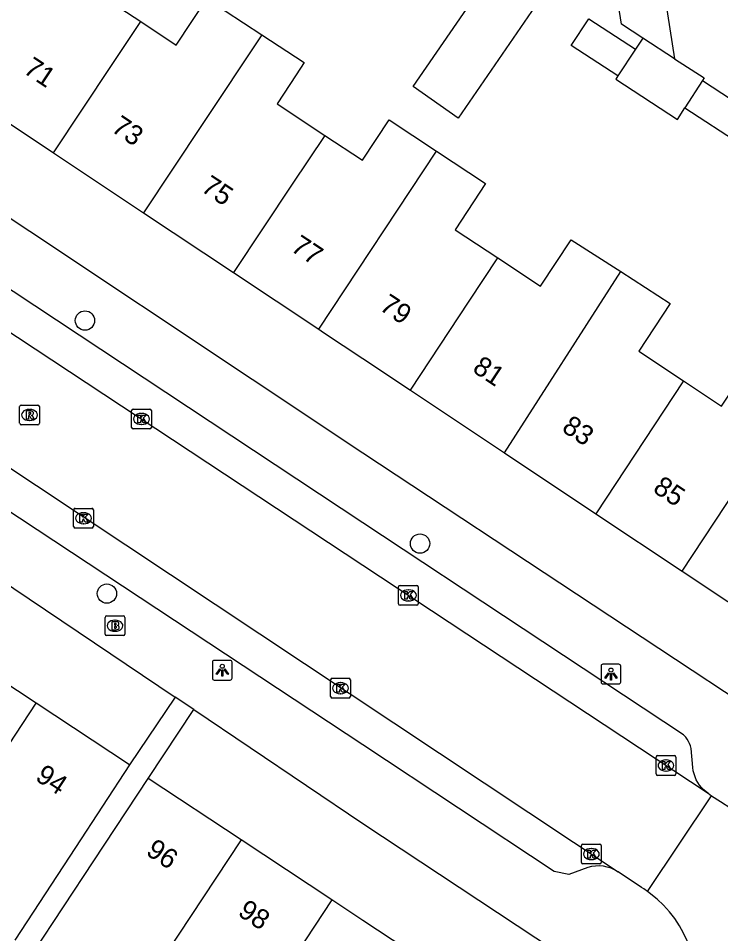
# Model space of a CAD drawing. Extents: x 159280 to 160375, y 384531 to 385872.
# Drawn here: x 159982.55 to 160018.12, y 384870.57 to 384916.91 of the extents above; entities that cross this region are included whole.
import ezdxf

# ---------------------------------------------------------------- set-up
doc = ezdxf.new("R2010")
doc.units = 0
for name, color, linetype in [('IMGEO_Boom', 7, 'Continuous'), ('IMGEO_Brandkraan', 7, 'Continuous'), ('IMGEO_Kolk', 7, 'Continuous'), ('IMGEO_Lichtpunt', 7, 'Continuous'), ('IMGEO_Pand', 7, 'Continuous'), ('IMGEO_Pand_nummerreeks', 7, 'Continuous'), ('IMGEO_Rijbaan_lokaal_open', 7, 'Continuous'), ('IMGEO_Rioolput', 7, 'Continuous'), ('IMGEO_Voetpad_open', 7, 'Continuous')]:
    doc.layers.add(name, color=color, linetype=linetype)

msp = doc.modelspace()

# ---------------------------------------------------------------- linework, layer by layer
at = {"layer": 'IMGEO_Boom'}
for centre in [(159985.924, 384901.609), (160002.895, 384890.32), (159987.035, 384887.789)]:
    msp.add_circle(centre, 0.489, dxfattribs=at)
at = {"layer": 'IMGEO_Brandkraan'}
for p, q in [((159986.944, 384885.734), (159986.944, 384886.586)), ((159987.019, 384886.66), (159987.871, 384886.66)), ((159987.432, 384886.44), (159987.457, 384886.44)), ((159987.945, 384886.586), (159987.945, 384885.734)), ((159987.455, 384885.88), (159987.43, 384885.88)), ((159987.871, 384885.66), (159987.019, 384885.66))]:
    msp.add_line(p, q, dxfattribs=at)
for points in [[(159986.944, 384885.734), (159986.944, 384886.586)], [(159987.019, 384886.66), (159987.871, 384886.66)], [(159987.292, 384886.36), (159987.292, 384885.96), (159987.505, 384885.96)], [(159987.523, 384886.36), (159987.292, 384886.36)], [(159987.945, 384886.586), (159987.945, 384885.734)], [(159987.471, 384886.279), (159987.417, 384886.279), (159987.417, 384886.203)], [(159987.417, 384886.203), (159987.47, 384886.203)], [(159987.479, 384886.127), (159987.417, 384886.127), (159987.417, 384886.046)], [(159987.417, 384886.046), (159987.479, 384886.046)], [(159987.871, 384885.66), (159987.019, 384885.66)]]:
    msp.add_lwpolyline(points, dxfattribs=at)
for centre, radius, start, end in [((159987.021, 384886.584), 0.0765, 91.552, 178.448), ((159987.021, 384886.584), 0.0765, 91.552, 178.448), ((159987.527, 384886.215), 0.145, 59.4692, 91.5367), ((159987.869, 384886.584), 0.0765, 1.552, 88.448), ((159987.869, 384886.584), 0.0765, 1.552, 88.448), ((159987.472, 384886.241), 0.0379, 267.8285, 90.9355), ((159987.48, 384886.086), 0.0404, 269.8759, 90.5077), ((159987.511, 384886.211), 0.251, 268.6676, 293.5347), ((159987.552, 384886.262), 0.0922, 285.5137, 58.1501), ((159987.557, 384886.07), 0.105, 301.3115, 78.989), ((159987.021, 384885.736), 0.0765, 181.552, 268.448), ((159987.021, 384885.736), 0.0765, 181.552, 268.448), ((159987.869, 384885.736), 0.0765, 271.552, 358.448), ((159987.869, 384885.736), 0.0765, 271.552, 358.448)]:
    msp.add_arc(centre, radius, start, end, dxfattribs=at)
for centre, major_axis, ratio, start_param, end_param in [((159987.431, 384886.16), (-0.387, 0.002), 0.722429, 4.712389, 7.853982), ((159987.456, 384886.16), (-0.39, 0.002), 0.717154, 1.570796, 4.712389)]:
    msp.add_ellipse(centre, major_axis=major_axis, ratio=ratio, start_param=start_param, end_param=end_param, dxfattribs=at)
at = {"layer": 'IMGEO_Kolk'}
for p, q in [((159988.285, 384896.201), (159988.285, 384897.053)), ((159988.36, 384897.127), (159989.212, 384897.127)), ((159989.286, 384897.053), (159989.286, 384896.201)), ((159988.773, 384896.907), (159988.798, 384896.907)), ((159989.212, 384896.127), (159988.36, 384896.127)), ((159988.796, 384896.347), (159988.771, 384896.347)), ((159985.348, 384891.178), (159985.348, 384892.03)), ((159985.423, 384892.104), (159986.275, 384892.104)), ((159986.349, 384892.03), (159986.349, 384891.178)), ((159985.836, 384891.884), (159985.861, 384891.884)), ((159986.275, 384891.104), (159985.423, 384891.104)), ((159985.859, 384891.324), (159985.834, 384891.324)), ((160001.881, 384888.2), (160002.733, 384888.2)), ((160001.806, 384887.274), (160001.806, 384888.126)), ((160002.294, 384887.98), (160002.319, 384887.98)), ((160002.807, 384888.126), (160002.807, 384887.274)), ((160002.317, 384887.42), (160002.292, 384887.42)), ((160002.733, 384887.2), (160001.881, 384887.2)), ((159998.364, 384882.576), (159998.364, 384883.428)), ((159998.439, 384883.502), (159999.291, 384883.502)), ((159998.852, 384883.282), (159998.877, 384883.282)), ((159999.365, 384883.428), (159999.365, 384882.576)), ((159998.875, 384882.722), (159998.85, 384882.722)), ((159999.291, 384882.502), (159998.439, 384882.502)), ((160014.851, 384878.661), (160014.851, 384879.513)), ((160014.926, 384879.587), (160015.778, 384879.587)), ((160015.852, 384879.513), (160015.852, 384878.661)), ((160015.339, 384879.367), (160015.364, 384879.367)), ((160015.778, 384878.587), (160014.926, 384878.587)), ((160015.362, 384878.807), (160015.337, 384878.807)), ((160011.072, 384874.179), (160011.072, 384875.031)), ((160011.147, 384875.105), (160011.999, 384875.105)), ((160011.56, 384874.885), (160011.585, 384874.885)), ((160012.073, 384875.031), (160012.073, 384874.179)), ((160011.583, 384874.325), (160011.558, 384874.325)), ((160011.999, 384874.105), (160011.147, 384874.105))]:
    msp.add_line(p, q, dxfattribs=at)
for points in [[(159988.285, 384896.201), (159988.285, 384897.053)], [(159988.36, 384897.127), (159989.212, 384897.127)], [(159989.286, 384897.053), (159989.286, 384896.201)], [(159988.606, 384896.827), (159988.729, 384896.827), (159988.729, 384896.676), (159988.859, 384896.827), (159989.023, 384896.827), (159988.877, 384896.676), (159989.03, 384896.427), (159988.878, 384896.427), (159988.793, 384896.591), (159988.729, 384896.524), (159988.729, 384896.427), (159988.606, 384896.427), (159988.606, 384896.827)], [(159989.212, 384896.127), (159988.36, 384896.127)], [(159985.348, 384891.178), (159985.348, 384892.03)], [(159985.423, 384892.104), (159986.275, 384892.104)], [(159986.349, 384892.03), (159986.349, 384891.178)], [(159985.669, 384891.804), (159985.792, 384891.804), (159985.792, 384891.653), (159985.922, 384891.804), (159986.086, 384891.804), (159985.94, 384891.653), (159986.093, 384891.404), (159985.941, 384891.404), (159985.856, 384891.568), (159985.792, 384891.501), (159985.792, 384891.404), (159985.669, 384891.404), (159985.669, 384891.804)], [(159986.275, 384891.104), (159985.423, 384891.104)], [(160001.881, 384888.2), (160002.733, 384888.2)], [(160001.806, 384887.274), (160001.806, 384888.126)], [(160002.127, 384887.9), (160002.25, 384887.9), (160002.25, 384887.749), (160002.38, 384887.9), (160002.544, 384887.9), (160002.398, 384887.749), (160002.551, 384887.5), (160002.399, 384887.5), (160002.314, 384887.664), (160002.25, 384887.597), (160002.25, 384887.5), (160002.127, 384887.5), (160002.127, 384887.9)], [(160002.807, 384888.126), (160002.807, 384887.274)], [(160002.733, 384887.2), (160001.881, 384887.2)], [(159998.364, 384882.576), (159998.364, 384883.428)], [(159998.439, 384883.502), (159999.291, 384883.502)], [(159998.685, 384883.202), (159998.808, 384883.202), (159998.808, 384883.051), (159998.938, 384883.202), (159999.102, 384883.202), (159998.956, 384883.051), (159999.109, 384882.802), (159998.957, 384882.802), (159998.872, 384882.966), (159998.808, 384882.899), (159998.808, 384882.802), (159998.685, 384882.802), (159998.685, 384883.202)], [(159999.365, 384883.428), (159999.365, 384882.576)], [(159999.291, 384882.502), (159998.439, 384882.502)], [(160014.851, 384878.661), (160014.851, 384879.513)], [(160014.926, 384879.587), (160015.778, 384879.587)], [(160015.852, 384879.513), (160015.852, 384878.661)], [(160015.172, 384879.287), (160015.295, 384879.287), (160015.295, 384879.136), (160015.425, 384879.287), (160015.589, 384879.287), (160015.443, 384879.136), (160015.596, 384878.887), (160015.444, 384878.887), (160015.359, 384879.051), (160015.295, 384878.984), (160015.295, 384878.887), (160015.172, 384878.887), (160015.172, 384879.287)], [(160015.778, 384878.587), (160014.926, 384878.587)], [(160011.072, 384874.179), (160011.072, 384875.031)], [(160011.147, 384875.105), (160011.999, 384875.105)], [(160011.393, 384874.805), (160011.516, 384874.805), (160011.516, 384874.654), (160011.646, 384874.805), (160011.81, 384874.805), (160011.664, 384874.654), (160011.817, 384874.405), (160011.665, 384874.405), (160011.58, 384874.569), (160011.516, 384874.502), (160011.516, 384874.405), (160011.393, 384874.405), (160011.393, 384874.805)], [(160012.073, 384875.031), (160012.073, 384874.179)], [(160011.999, 384874.105), (160011.147, 384874.105)]]:
    msp.add_lwpolyline(points, dxfattribs=at)
for centre, start, end in [((159988.362, 384897.051), 91.552, 178.448), ((159988.362, 384897.051), 91.552, 178.448), ((159989.21, 384897.051), 1.552, 88.448), ((159989.21, 384897.051), 1.552, 88.448), ((159988.362, 384896.203), 181.552, 268.448), ((159988.362, 384896.203), 181.552, 268.448), ((159989.21, 384896.203), 271.552, 358.448), ((159989.21, 384896.203), 271.552, 358.448), ((159985.425, 384892.028), 91.552, 178.448), ((159985.425, 384892.028), 91.552, 178.448), ((159986.273, 384892.028), 1.552, 88.448), ((159986.273, 384892.028), 1.552, 88.448), ((159985.425, 384891.18), 181.552, 268.448), ((159985.425, 384891.18), 181.552, 268.448), ((159986.273, 384891.18), 271.552, 358.448), ((159986.273, 384891.18), 271.552, 358.448), ((160001.883, 384888.124), 91.552, 178.448), ((160001.883, 384888.124), 91.552, 178.448), ((160002.731, 384888.124), 1.552, 88.448), ((160002.731, 384888.124), 1.552, 88.448), ((160001.883, 384887.276), 181.552, 268.448), ((160001.883, 384887.276), 181.552, 268.448), ((160002.731, 384887.276), 271.552, 358.448), ((160002.731, 384887.276), 271.552, 358.448), ((159998.441, 384883.426), 91.552, 178.448), ((159998.441, 384883.426), 91.552, 178.448), ((159999.289, 384883.426), 1.552, 88.448), ((159999.289, 384883.426), 1.552, 88.448), ((159998.441, 384882.578), 181.552, 268.448), ((159998.441, 384882.578), 181.552, 268.448), ((159999.289, 384882.578), 271.552, 358.448), ((159999.289, 384882.578), 271.552, 358.448), ((160014.928, 384879.511), 91.552, 178.448), ((160014.928, 384879.511), 91.552, 178.448), ((160015.776, 384879.511), 1.552, 88.448), ((160015.776, 384879.511), 1.552, 88.448), ((160014.928, 384878.663), 181.552, 268.448), ((160014.928, 384878.663), 181.552, 268.448), ((160015.776, 384878.663), 271.552, 358.448), ((160015.776, 384878.663), 271.552, 358.448), ((160011.149, 384875.029), 91.552, 178.448), ((160011.149, 384875.029), 91.552, 178.448), ((160011.997, 384875.029), 1.552, 88.448), ((160011.997, 384875.029), 1.552, 88.448), ((160011.149, 384874.181), 181.552, 268.448), ((160011.149, 384874.181), 181.552, 268.448), ((160011.997, 384874.181), 271.552, 358.448), ((160011.997, 384874.181), 271.552, 358.448)]:
    msp.add_arc(centre, 0.0765, start, end, dxfattribs=at)
for centre, major_axis, ratio, start_param, end_param in [((159988.772, 384896.627), (-0.387, 0.002), 0.722429, 4.712389, 7.853982), ((159988.797, 384896.627), (-0.39, 0.002), 0.717154, 1.570796, 4.712389), ((159985.835, 384891.604), (-0.387, 0.002), 0.722429, 4.712389, 7.853982), ((159985.86, 384891.604), (-0.39, 0.002), 0.717154, 1.570796, 4.712389), ((160002.293, 384887.7), (-0.387, 0.002), 0.722429, 4.712389, 7.853982), ((160002.318, 384887.7), (-0.39, 0.002), 0.717154, 1.570796, 4.712389), ((159998.851, 384883.002), (-0.387, 0.002), 0.722429, 4.712389, 7.853982), ((159998.876, 384883.002), (-0.39, 0.002), 0.717154, 1.570796, 4.712389), ((160015.338, 384879.087), (-0.387, 0.002), 0.722429, 4.712389, 7.853982), ((160015.363, 384879.087), (-0.39, 0.002), 0.717154, 1.570796, 4.712389), ((160011.559, 384874.605), (-0.387, 0.002), 0.722429, 4.712389, 7.853982), ((160011.584, 384874.605), (-0.39, 0.002), 0.717154, 1.570796, 4.712389)]:
    msp.add_ellipse(centre, major_axis=major_axis, ratio=ratio, start_param=start_param, end_param=end_param, dxfattribs=at)
at = {"layer": 'IMGEO_Lichtpunt'}
for p, q in [((159992.38, 384884.313), (159992.38, 384883.506)), ((159992.38, 384884.313), (159992.38, 384883.506)), ((159993.282, 384884.408), (159992.474, 384884.408)), ((159993.282, 384884.408), (159992.474, 384884.408)), ((159993.376, 384883.506), (159993.376, 384884.313)), ((159993.376, 384883.506), (159993.376, 384884.313)), ((160012.066, 384884.121), (160012.066, 384883.314)), ((160012.066, 384884.121), (160012.066, 384883.314)), ((160012.968, 384884.216), (160012.16, 384884.216)), ((160012.968, 384884.216), (160012.16, 384884.216)), ((160013.062, 384883.314), (160013.062, 384884.121)), ((160013.062, 384883.314), (160013.062, 384884.121)), ((159992.474, 384883.412), (159993.282, 384883.412)), ((159992.474, 384883.412), (159993.282, 384883.412)), ((160012.16, 384883.22), (160012.968, 384883.22)), ((160012.16, 384883.22), (160012.968, 384883.22))]:
    msp.add_line(p, q, dxfattribs=at)
for points in [[(159992.754, 384883.977), (159992.793, 384883.949), (159992.605, 384883.687), (159992.567, 384883.714), (159992.754, 384883.977)], [(159992.856, 384883.929), (159992.903, 384883.929), (159992.903, 384883.607), (159992.856, 384883.607), (159992.856, 384883.929)], [(159992.966, 384883.949), (159993.004, 384883.976), (159993.191, 384883.714), (159993.152, 384883.686), (159992.966, 384883.949)], [(160012.44, 384883.785), (160012.479, 384883.757), (160012.291, 384883.495), (160012.253, 384883.522), (160012.44, 384883.785)], [(160012.542, 384883.737), (160012.589, 384883.737), (160012.589, 384883.415), (160012.542, 384883.415), (160012.542, 384883.737)], [(160012.652, 384883.757), (160012.69, 384883.784), (160012.877, 384883.522), (160012.838, 384883.494), (160012.652, 384883.757)]]:
    msp.add_lwpolyline(points, dxfattribs=at)
for centre in [(159992.879, 384884.111), (160012.565, 384883.919)]:
    msp.add_circle(centre, 0.0994, dxfattribs=at)
for centre, start, end in [((159992.474, 384884.313), 90, 180), ((159992.474, 384884.313), 90, 180), ((159993.282, 384884.313), 0, 90), ((159993.282, 384884.313), 0, 90), ((160012.16, 384884.121), 90, 180), ((160012.16, 384884.121), 90, 180), ((160012.968, 384884.121), 0, 90), ((160012.968, 384884.121), 0, 90), ((159992.474, 384883.506), 180, 270), ((159992.474, 384883.506), 180, 270), ((159993.282, 384883.506), 270, 0), ((159993.282, 384883.506), 270, 360), ((160012.16, 384883.314), 180, 270), ((160012.16, 384883.314), 180, 270), ((160012.968, 384883.314), 270, 0), ((160012.968, 384883.314), 270, 360)]:
    msp.add_arc(centre, 0.0946, start, end, dxfattribs=at)
at = {"layer": 'IMGEO_Pand'}
for points in [[(160014.183, 384915.903), (160013.101, 384916.606), (160011.875, 384924.394), (160011.812, 384924.793), (160011.555, 384924.754), (160004.559, 384923.679), (160004.159, 384926.282), (160003.112, 384926.129), (160002.389, 384927.287), (160002.617, 384928.636), (160003.745, 384928.795), (160003.621, 384929.606)], [(160014.679, 384921.923), (160015.791, 384914.859)], [(159987.815, 384920.688), (159986.283, 384918.369), (159988.745, 384916.74)], [(160008.92, 384917.789), (160004.827, 384911.846), (160002.545, 384913.46), (160006.638, 384919.402)], [(159988.745, 384916.74), (159990.543, 384915.551), (159992.104, 384917.913), (159994.882, 384916.078)], [(159984.331, 384910.101), (159987.263, 384914.511), (159988.745, 384916.74)], [(160012.918, 384913.989), (160010.551, 384915.525), (160011.446, 384916.884), (160013.815, 384915.347)], [(159994.882, 384916.078), (159991.862, 384911.537), (159988.89, 384907.069)], [(159994.882, 384916.078), (159997.025, 384914.662), (159996.619, 384914.046), (159995.651, 384912.577), (159998.069, 384910.983)], [(160014.183, 384915.903), (160013.815, 384915.347)], [(160015.791, 384914.859), (160014.183, 384915.903)], [(160013.815, 384915.347), (160012.918, 384913.989)], [(160015.791, 384914.859), (160017.29, 384913.886), (160017.203, 384913.752)], [(160012.918, 384913.989), (160012.806, 384913.819), (160015.93, 384911.791), (160016.311, 384912.378)], [(160017.203, 384913.752), (160016.311, 384912.378)], [(159979.675, 384913.197), (159984.331, 384910.101)], [(159998.069, 384910.983), (159999.986, 384909.72), (160001.338, 384911.77), (160003.731, 384910.188)], [(159998.069, 384910.983), (159996.421, 384908.505), (159993.45, 384904.037)], [(159984.331, 384910.101), (159988.89, 384907.069)], [(159997.769, 384901.165), (160003.731, 384910.188)], [(160003.731, 384910.188), (160006.214, 384908.548), (160004.668, 384906.207), (160006.831, 384904.776)], [(159988.89, 384907.069), (159993.45, 384904.037)], [(160006.831, 384904.776), (160008.995, 384903.345), (160010.55, 384905.698), (160013.06, 384904.085)], [(160002.407, 384898.08), (160005.384, 384902.586), (160006.831, 384904.776)], [(159993.45, 384904.037), (159997.769, 384901.165)], [(160007.166, 384894.914), (160013.06, 384904.085)], [(160013.06, 384904.085), (160015.571, 384902.471), (160013.971, 384900.053), (160016.237, 384898.554)], [(160016.237, 384898.554), (160018.164, 384897.279), (160019.751, 384899.677), (160021.023, 384901.599), (160023.473, 384899.978), (160022.202, 384898.056)], [(159997.769, 384901.165), (159998.009, 384901.005), (160000, 384899.681), (160002.407, 384898.08)], [(160016.237, 384898.554), (160011.796, 384891.834)], [(160002.407, 384898.08), (160007.166, 384894.914)], [(160016.165, 384888.928), (160022.202, 384898.056)], [(160007.166, 384894.914), (160011.796, 384891.834)], [(160011.796, 384891.834), (160016.165, 384888.928)], [(160016.165, 384888.928), (160020.842, 384885.817)], [(159983.447, 384882.242), (159978.808, 384885.299)], [(159978.96, 384875.432), (159983.447, 384882.242)], [(159988.181, 384879.122), (159983.447, 384882.242)], [(159988.181, 384879.122), (159985.442, 384874.94), (159982.369, 384870.247)], [(159983.296, 384869.603), (159986.371, 384874.257), (159989.127, 384878.428)], [(159993.829, 384875.322), (159989.127, 384878.428)], [(159993.829, 384875.322), (159989.366, 384868.568)], [(159998.432, 384872.281), (159993.829, 384875.322)], [(159998.432, 384872.281), (159995.799, 384868.295), (159992.61, 384863.469)], [(160002.967, 384869.285), (160000, 384871.245), (159998.432, 384872.281)]]:
    msp.add_lwpolyline(points, dxfattribs=at)
at = {"layer": 'IMGEO_Rijbaan_lokaal_open'}
for points in [[(159948.807, 384916.086), (159963.82, 384906.231), (159966.197, 384904.67), (159972.095, 384900.798), (160012.928, 384873.71)], [(159958.777, 384916.418), (159966.984, 384911.003), (159969.367, 384909.43), (160017.484, 384877.679)], [(160014.413, 384872.718), (160017.664, 384877.559)], [(160017.484, 384877.679), (160017.664, 384877.559)], [(160017.664, 384877.559), (160018.11, 384877.263), (160019.162, 384876.596), (160019.56, 384876.385), (160019.975, 384876.211), (160020.404, 384876.074), (160020.844, 384875.976), (160021.29, 384875.918), (160021.74, 384875.9), (160022.19, 384875.922), (160022.636, 384875.985), (160023.075, 384876.087), (160023.502, 384876.227), (160023.916, 384876.406), (160024.312, 384876.62), (160024.687, 384876.869), (160025.038, 384877.151), (160025.363, 384877.463), (160025.659, 384877.803), (160025.789, 384877.982)], [(160014.413, 384872.718), (160014.231, 384872.843), (160014.119, 384872.916), (160012.928, 384873.71)], [(160014.912, 384872.323), (160014.413, 384872.718)]]:
    msp.add_lwpolyline(points, dxfattribs=at)
msp.add_arc((160010.907, 384867.844), 6.008, 341.7746, 48.1981, dxfattribs=at)
at = {"layer": 'IMGEO_Rioolput'}
for p, q in [((159982.616, 384896.407), (159982.616, 384897.259)), ((159982.691, 384897.333), (159983.543, 384897.333)), ((159983.104, 384897.113), (159983.129, 384897.113)), ((159983.617, 384897.259), (159983.617, 384896.407)), ((159983.127, 384896.553), (159983.102, 384896.553)), ((159983.543, 384896.333), (159982.691, 384896.333))]:
    msp.add_line(p, q, dxfattribs=at)
for points in [[(159982.616, 384896.407), (159982.616, 384897.259)], [(159982.691, 384897.333), (159983.543, 384897.333)], [(159983.205, 384897.031), (159982.953, 384897.033), (159982.953, 384896.633)], [(159983.617, 384897.259), (159983.617, 384896.407)], [(159982.953, 384896.633), (159983.077, 384896.633), (159983.077, 384896.795), (159983.088, 384896.795)], [(159983.131, 384896.952), (159983.077, 384896.952), (159983.077, 384896.871)], [(159983.077, 384896.871), (159983.129, 384896.871)], [(159983.135, 384896.766), (159983.206, 384896.633), (159983.346, 384896.633), (159983.281, 384896.759)], [(159983.543, 384896.333), (159982.691, 384896.333)]]:
    msp.add_lwpolyline(points, dxfattribs=at)
for centre, radius, start, end in [((159982.693, 384897.257), 0.0765, 91.552, 178.448), ((159982.693, 384897.257), 0.0765, 91.552, 178.448), ((159983.204, 384896.921), 0.109, 350.3612, 89.416), ((159983.541, 384897.257), 0.0765, 1.552, 88.448), ((159983.541, 384897.257), 0.0765, 1.552, 88.448), ((159983.087, 384896.742), 0.0533, 26.0293, 88.6989), ((159983.113, 384897.06), 0.19, 274.7715, 282.9687), ((159983.137, 384896.856), 0.0964, 77.0061, 93.1865), ((159983.151, 384896.913), 0.0378, 276.6634, 79.6772), ((159983.202, 384896.921), 0.112, 277.5842, 350.9817), ((159983.186, 384896.706), 0.108, 29.5134, 73.7905), ((159982.693, 384896.409), 0.0765, 181.552, 268.448), ((159982.693, 384896.409), 0.0765, 181.552, 268.448), ((159983.541, 384896.409), 0.0765, 271.552, 358.448), ((159983.541, 384896.409), 0.0765, 271.552, 358.448)]:
    msp.add_arc(centre, radius, start, end, dxfattribs=at)
for centre, major_axis, ratio, start_param, end_param in [((159983.103, 384896.833), (-0.387, 0.002), 0.722429, 4.712389, 7.853982), ((159983.128, 384896.833), (-0.39, 0.002), 0.717154, 1.570796, 4.712389)]:
    msp.add_ellipse(centre, major_axis=major_axis, ratio=ratio, start_param=start_param, end_param=end_param, dxfattribs=at)
at = {"layer": 'IMGEO_Voetpad_open'}
for points in [[(160017.484, 384877.679), (160017.389, 384877.749), (160017.267, 384877.853), (160017.156, 384877.969), (160017.055, 384878.093), (160016.965, 384878.227), (160016.888, 384878.367), (160016.823, 384878.515), (160016.772, 384878.667), (160016.735, 384878.823), (160016.712, 384878.982), (160016.628, 384879.955), (160016.593, 384880.076), (160016.548, 384880.193), (160016.493, 384880.306), (160016.427, 384880.414), (160016.353, 384880.515), (160016.269, 384880.609), (160016.232, 384880.646), (160000, 384891.362), (159975.638, 384907.458), (159970.364, 384910.928), (159967.975, 384912.5), (159960.117, 384917.67)], [(160017.203, 384913.752), (160019.696, 384912.125), (160023.884, 384914.659)], [(160011.387, 384873.923), (160010.433, 384873.564), (160009.691, 384873.724), (160000, 384880.127), (159971.306, 384899.047), (159948.433, 384914.203)], [(160016.311, 384912.378), (160019.155, 384910.521), (160019.457, 384910.984), (160019.777, 384910.775)], [(160023.332, 384879.514), (160000, 384894.892), (159977.512, 384909.852), (159978.443, 384911.333)], [(159948.507, 384910.304), (159969.168, 384896.885), (159990.488, 384882.554)], [(159990.488, 384882.554), (159988.181, 384879.122)], [(159991.433, 384881.918), (159990.488, 384882.554)], [(159989.127, 384878.428), (159991.433, 384881.918)], [(159991.433, 384881.918), (160000, 384876.16), (160014.638, 384866.481)]]:
    msp.add_lwpolyline(points, dxfattribs=at)
msp.add_arc((160011.926, 384872.139), 1.863, 57.4548, 106.8059, dxfattribs=at)

# ---------------------------------------------------------------- texts
at = {"layer": 'IMGEO_Pand_nummerreeks'}
for s, rotation, p in [('71', 326.3757, (159982.749, 384914.178)), ('73', 326.3757, (159987.201, 384911.218)), ('75', 326.3731, (159991.748, 384908.194)), ('77', 326.3731, (159996.294, 384905.171)), ('79', 326.3677, (160000.785, 384902.185)), ('81', 326.3677, (160005.495, 384899.052)), ('83', 326.3677, (160010.018, 384896.043)), ('85', 326.3674, (160014.635, 384892.971)), ('94', 326.6125, (159983.355, 384878.374)), ('96', 326.5507, (159988.956, 384874.61)), ('98', 326.5507, (159993.611, 384871.534))]:
    msp.add_text(s, height=1, rotation=rotation, dxfattribs=at).set_placement(p)

doc.saveas('drawing.dxf')
